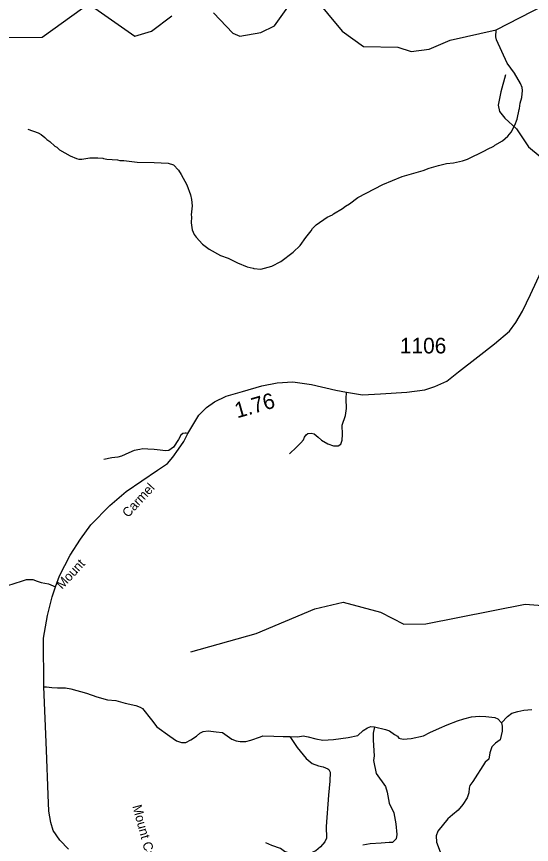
# Model space of a CAD drawing. Extents: x 1248089 to 1457196, y 820910 to 988753.
# Drawn here: x 1341854 to 1345980, y 860169 to 866798 of the extents above; entities that cross this region are included whole.
import ezdxf

# ---------------------------------------------------------------- set-up
doc = ezdxf.new("R2010")
doc.units = 0
for name, color, linetype in [('Exist Hydrographic Misc Water Feature', 7, 'Continuous'), ('Exist Road Non-System Type 51', 7, 'Continuous'), ('Exist Road Secondary Type 51 Attributed', 7, 'Continuous'), ('Exist Road Secondary Type 51 Label', 7, 'Continuous'), ('Prop GRAU CAT1 Cell', 7, 'Continuous'), ('Prop Lane Lines', 7, 'Continuous')]:
    doc.layers.add(name, color=color, linetype=linetype)

msp = doc.modelspace()

# ---------------------------------------------------------------- linework, layer by layer
at = {"layer": 'Exist Hydrographic Misc Water Feature'}
for points in [[(1344227, 866966.9), (1344462.1, 866679.8), (1344635.1, 866558.1), (1344910.1, 866552.6), (1345017.1, 866517.6), (1345160.1, 866537.7), (1345328.1, 866609.9), (1345697.3, 866692), (1346372.2, 867041.6)], [(1343432, 866828.5), (1343586, 866664.5), (1343644.1, 866640.4), (1343812.1, 866669.9), (1343921.1, 866723.5), (1344094.1, 866969.5)], [(1341743, 866629.4), (1342060, 866632.8), (1342382.1, 866866)], [(1342482, 866864), (1342802, 866640.8), (1342937, 866680.8), (1343098, 866802.4)], [(1341943.6, 865896.7), (1342026.9, 865866.7), (1342050.6, 865854.2), (1342082.1, 865829.4), (1342097.8, 865813), (1342121.4, 865796.4), (1342160.5, 865759.5), (1342176.3, 865751.1), (1342199.9, 865730.6), (1342282.8, 865682.6), (1342334.4, 865661.4), (1342354.3, 865656.9), (1342378.3, 865656.4), (1342442.5, 865666.8), (1342506.5, 865667.4), (1342544.5, 865664.4), (1342550.4, 865660.3), (1342578.3, 865655.6), (1342662.2, 865649.6), (1342682.1, 865645.1), (1342714.2, 865646.3), (1342821.8, 865631.8), (1342957.9, 865630.5), (1343069.7, 865623.9), (1343111.4, 865611), (1343152.5, 865567.9), (1343174.1, 865533.7), (1343219.8, 865450.4), (1343248, 865369.7), (1343257.1, 865333.5), (1343262, 865281.3), (1343254.4, 865209.6), (1343256, 865193.6), (1343252.9, 865145.6), (1343261.6, 865089.4), (1343276.8, 865053), (1343292.3, 865030.7), (1343343.1, 864975.5), (1343398.1, 864934.2), (1343489, 864886), (1343550.6, 864864.6), (1343625.7, 864824.8), (1343703.1, 864795), (1343748.9, 864783.9), (1343754.7, 864779.7), (1343810.7, 864776.4), (1343899.2, 864798.2), (1343972, 864836.5), (1344069.8, 864910.2), (1344127.1, 864964.8), (1344172.5, 865029.7), (1344215.8, 865082.6), (1344226.1, 865100.5), (1344254.8, 865129.8), (1344344.2, 865191.6), (1344384.7, 865210.7), (1344392.8, 865218.5), (1344465.8, 865260.7), (1344490.3, 865280.1), (1344522.7, 865299.4), (1344587.9, 865349.8), (1344790.3, 865453), (1344943.8, 865517.4), (1345112.9, 865565.2), (1345161.4, 865584.1), (1345233.8, 865606.4), (1345298.2, 865620.9), (1345354.4, 865627.6), (1345426.8, 865643.8), (1345467.1, 865656.8), (1345604.6, 865721.6), (1345628.9, 865737), (1345677.5, 865759.8), (1345685.7, 865767.6), (1345748.5, 865804.1), (1345791.3, 865841.1), (1345816.1, 865872.5), (1345845.3, 865927.8), (1345864.4, 865975.3), (1345880.2, 866054.9), (1345884.4, 866062.9), (1345889.3, 866104.7), (1345902.3, 866150.5), (1345907.6, 866206.2), (1345904.2, 866230.3), (1345892.9, 866262.6), (1345842.7, 866343.8), (1345784.5, 866425.2), (1345700.7, 866611.1), (1345693.3, 866635.3), (1345697.3, 866692)], [(1343252.1, 861711), (1343773.1, 861858), (1344244.2, 862055.4), (1344470.1, 862109.9), (1344769.2, 862028.4), (1344958.1, 861932.7), (1345133.2, 861935.7), (1345929.2, 862093.7), (1346104.2, 862080.4), (1346502.2, 861980.5), (1346988.2, 862088.9), (1347872.2, 862451.9), (1348080.4, 862480.3), (1348305.2, 862459.6), (1348554.2, 862385.7), (1349295.2, 861976.8), (1349626.3, 861845.5), (1349793.3, 861858.5), (1349877.2, 861906.1), (1350067.2, 862178.1), (1350118.3, 862209.9)]]:
    msp.add_lwpolyline(points, dxfattribs=at)
at = {"layer": 'Exist Road Non-System Type 51'}
for points in [[(1345772.4, 866332.4), (1345735.2, 866195.9), (1345713.5, 866087.3), (1345722.8, 866037.6), (1345766.2, 865984.9), (1345859.2, 865898), (1345955.3, 865755.2), (1346048.4, 865677.6), (1346101.1, 865643.5), (1346178.6, 865637.3), (1346256.1, 865646.6), (1346315.1, 865671.4), (1346383.6, 865732.9)], [(1344040.2, 863297.4), (1344098.1, 863349.1), (1344131.2, 863384.3), (1344153.9, 863409.1), (1344162.2, 863429.8), (1344174.6, 863448.4), (1344189.1, 863458.8), (1344213.9, 863462.9), (1344238.7, 863456.7), (1344269.7, 863429.8), (1344296.6, 863405), (1344348.3, 863376), (1344393.7, 863361.5), (1344431, 863361.5), (1344453.7, 863373.9), (1344464, 863405), (1344466.1, 863450.5), (1344462, 863525), (1344488.8, 863603.6), (1344497.1, 863659.5), (1344495, 863736), (1344497.1, 863789.8)], [(1343228, 863459.1), (1343212.7, 863462.8), (1343206.5, 863462.8), (1343185.8, 863460.7), (1343171.4, 863446.3), (1343152.7, 863411.1), (1343111.4, 863351.1), (1343074.2, 863324.2), (1343047.3, 863322.1), (1343003.9, 863326.3), (1342956.3, 863330.4), (1342906.7, 863334.5), (1342867.4, 863336.6), (1342842.6, 863330.4), (1342797.2, 863324.2), (1342753.7, 863305.6), (1342695.9, 863278.7), (1342664.8, 863270.4), (1342617.3, 863264.2), (1342553.2, 863251.8)], [(1341563.9, 862182.3), (1341685.9, 862213.3), (1341826.5, 862254.7), (1341911.3, 862283.7), (1341934, 862291.9), (1341985.7, 862291.9), (1342020.8, 862277.5), (1342051.8, 862267.1), (1342109.7, 862256.8), (1342167.6, 862232)], [(1342074.3, 861430.6), (1342094.9, 861430.6), (1342136.3, 861426.5), (1342183.8, 861422.4), (1342247.9, 861424.4), (1342289.3, 861414.1), (1342415.4, 861381), (1342498.1, 861349.9), (1342582.8, 861327.2), (1342649, 861321), (1342723.4, 861300.3), (1342810.2, 861281.7), (1342845.4, 861269.3), (1342864, 861256.8), (1342936.4, 861165.8), (1342977.7, 861110), (1343083.1, 861035.5), (1343134.8, 860998.2), (1343176.2, 860985.8), (1343211.3, 860985.8), (1343250.6, 861006.5), (1343296.1, 861035.5), (1343323, 861060.3), (1343349.8, 861072.7), (1343389.1, 861078.9), (1343453.2, 861070.6), (1343504.9, 861066.5), (1343578, 861011), (1343613.1, 860998.6), (1343646.2, 860992.4), (1343691.7, 860992.4), (1343731, 861004.8), (1343809.5, 861031.7), (1343828.2, 861037.9), (1343917.1, 861035.9), (1343989.4, 861033.8), (1344045.2, 861033.8)], [(1345739.5, 861143.4), (1345787.4, 861193.4), (1345822.5, 861220.3), (1345870.1, 861234.8), (1345917.6, 861243.1), (1345981.7, 861249.3)], [(1344721.3, 861110.3), (1344811.3, 861089.6), (1344842.3, 861079.2), (1344881.6, 861050.3), (1344906.4, 861035.8), (1344916.7, 861021.3), (1344951.9, 861013), (1345016, 861017.2), (1345115.2, 861039.9), (1345164.8, 861066.8), (1345243.4, 861099.9), (1345303.3, 861126.8), (1345388.1, 861159.9), (1345437.7, 861174.4), (1345499.7, 861190.9), (1345563.8, 861195.1), (1345615.5, 861193), (1345685.8, 861184.7), (1345710.6, 861174.4), (1345739.5, 861143.4)], [(1344045.2, 861033.8), (1344107.2, 861029.7), (1344150.7, 861040), (1344192, 861031.7), (1344252, 861015.2), (1344307.8, 861004.8), (1344394.6, 861009), (1344510.4, 861025.5), (1344588.9, 861042.1), (1344630.3, 861081.4), (1344665.4, 861104.1), (1344692.3, 861112.4), (1344721.3, 861110.3)], [(1344721.3, 861110.3), (1344710.3, 861059.3), (1344710.3, 861005.5), (1344718.6, 860879.3), (1344714.5, 860842), (1344735.1, 860738.6), (1344811.6, 860633.1), (1344824, 860587.6), (1344840.6, 860500.7), (1344877.8, 860422.1), (1344894.3, 860335.2), (1344900.5, 860248.3), (1344896.4, 860215.2), (1344886, 860202.8), (1344867.4, 860186.2), (1344838.5, 860184.1), (1344774.4, 860180), (1344687.6, 860173.8), (1344629.7, 860163.4)], [(1345739.5, 861143.4), (1345744.6, 861116.5), (1345744.6, 861077.2), (1345728.1, 861006.8), (1345690.9, 860980), (1345662, 860951), (1345647.5, 860903.4), (1345637.1, 860851.7), (1345608.2, 860826.9), (1345511, 860673.8), (1345486.6, 860641.5), (1345480.4, 860618.7), (1345478.3, 860583.5), (1345463.9, 860542.2), (1345430.8, 860488.4), (1345393.6, 860444.9), (1345348.1, 860407.7), (1345308.8, 860374.6), (1345230.3, 860275.3), (1345215.8, 860238), (1345217.9, 860188.4), (1345273.7, 860045.6)], [(1344045.2, 861033.8), (1344103.1, 860944.8), (1344175.5, 860857.9), (1344223, 860818.6), (1344272.6, 860797.9), (1344309.9, 860791.7), (1344349.1, 860775.2), (1344357.4, 860769), (1344367.7, 860748.3), (1344363.6, 860675.9), (1344353.3, 860564.2), (1344336.4, 860313), (1344338.5, 860219.9), (1344324, 860190.9), (1344290.9, 860149.5), (1344251.6, 860118.5), (1344210.3, 860099.9), (1344160.7, 860087.4), (1344113.1, 860085.4), (1344065.6, 860091.6), (1344001.5, 860112.3), (1343968.4, 860137.1), (1343900.2, 860159.9), (1343850.6, 860182.6)]]:
    msp.add_lwpolyline(points, dxfattribs=at)
at = {"layer": 'Exist Road Secondary Type 51 Attributed'}
msp.add_lwpolyline([(1342269.8, 860130.6), (1342200.8, 860204.7), (1342146.9, 860282.2), (1342128.4, 860346.2), (1342113.5, 860434.5), (1342106.7, 860565.9), (1342095, 860924.6), (1342074.3, 861430.6), (1342071.4, 861822.1), (1342101.6, 862002.8), (1342140.3, 862152.7), (1342167.6, 862232), (1342199.2, 862319.4), (1342283.3, 862484.4), (1342367, 862614.5), (1342449.5, 862729), (1342602.6, 862882.3), (1342733.9, 862995.1), (1342984.6, 863165.2), (1343063.1, 863218.3), (1343106.8, 863270.5), (1343152.3, 863334.5), (1343194.3, 863395.1), (1343228, 863459.1), (1343313.6, 863606.4), (1343377.5, 863668.7), (1343441.5, 863714.2), (1343534, 863759.6), (1343663.6, 863796.7), (1343818.4, 863840.5), (1343941.3, 863864.1), (1344069.1, 863872.5), (1344216.4, 863852.2), (1344411.6, 863806.7), (1344497.1, 863789.8), (1344625.3, 863769.7), (1344771.7, 863776.4), (1344980.4, 863791.6), (1345125.6, 863808.3), (1345204.7, 863837), (1345302.2, 863879.1), (1345396.5, 863953.2), (1345551.3, 864072.7), (1345684.2, 864177.2), (1345803, 864279.1), (1345855.2, 864348.2), (1345909, 864439.1), (1345971.3, 864572.2), (1346092.2, 864830.1)], dxfattribs=at)

# ---------------------------------------------------------------- texts
at = {"layer": 'Exist Road Secondary Type 51 Label'}
for s, rotation, p in [('Mount                  Carmel', 47.39896, (1342220.1, 862207.3)), ('Mount Carmel Church Rd', 285.18725, (1342781.9, 860475.9))]:
    msp.add_text(s, height=75, rotation=rotation, dxfattribs=at).set_placement(p)
at = {"layer": 'Prop GRAU CAT1 Cell'}
msp.add_text('1.76', height=125, rotation=15.79249, dxfattribs=at).set_placement((1343622.1, 863580.7))
at = {"layer": 'Prop Lane Lines'}
msp.add_text('1106', height=125, dxfattribs=at).set_placement((1344925.8, 864100.5))

doc.saveas('drawing.dxf')
